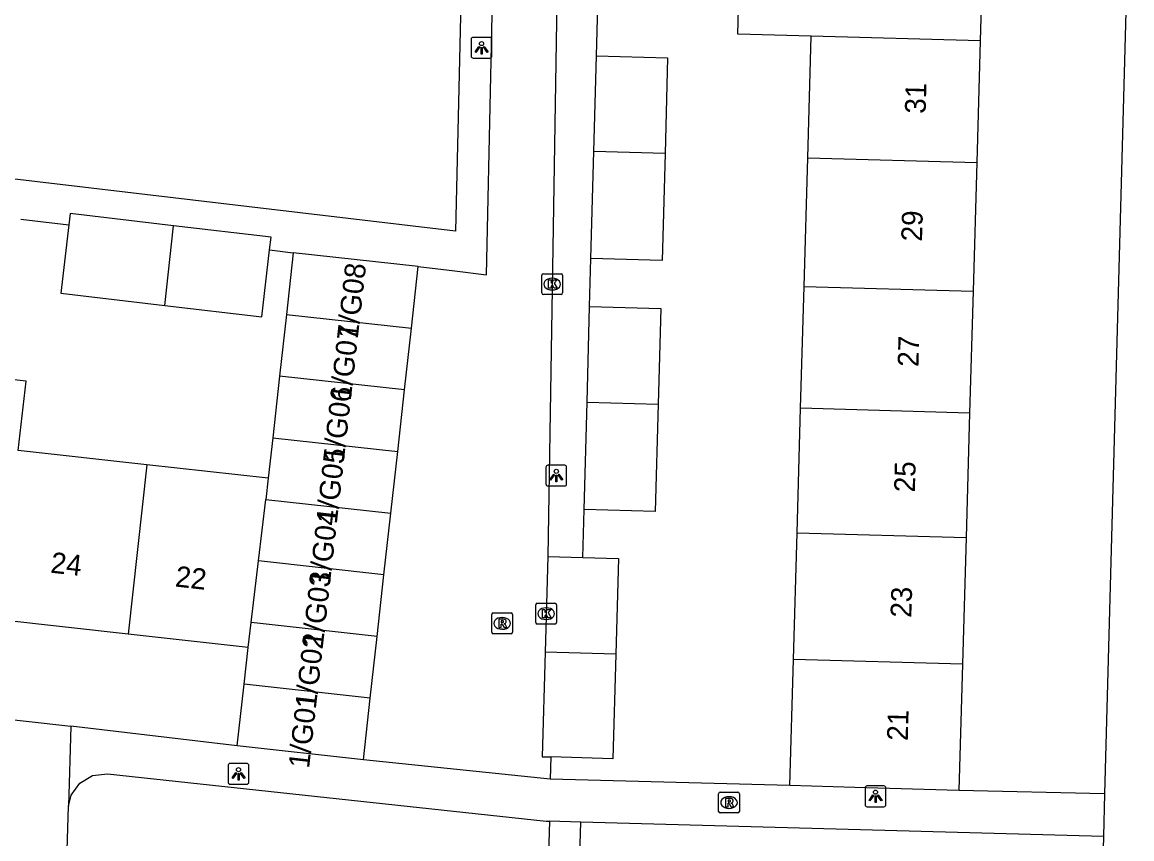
# Model space of a CAD drawing. Extents: x 162026 to 163499, y 387297 to 388169.
# Drawn here: x 162829.9 to 162883.2, y 387703.8 to 387743 of the extents above; entities that cross this region are included whole.
import ezdxf

# ---------------------------------------------------------------- set-up
doc = ezdxf.new("R2010")
doc.units = 0
for name, color, linetype in [('IMGEO_Kolk', 7, 'Continuous'), ('IMGEO_Lichtpunt', 7, 'Continuous'), ('IMGEO_Muur', 7, 'Continuous'), ('IMGEO_Pand', 7, 'Continuous'), ('IMGEO_Pand_nummerreeks', 7, 'Continuous'), ('IMGEO_Rijbaan_lokaal_open', 7, 'Continuous'), ('IMGEO_Rioolput', 7, 'Continuous'), ('IMGEO_Voetpad_open', 7, 'Continuous')]:
    doc.layers.add(name, color=color, linetype=linetype)

msp = doc.modelspace()

# ---------------------------------------------------------------- linework, layer by layer
at = {"layer": 'IMGEO_Kolk'}
for p, q in [((162854.832, 387730), (162854.832, 387730.852)), ((162854.907, 387730.926), (162855.759, 387730.926)), ((162855.32, 387730.706), (162855.345, 387730.706)), ((162855.833, 387730.852), (162855.833, 387730)), ((162855.343, 387730.146), (162855.318, 387730.146)), ((162855.759, 387729.926), (162854.907, 387729.926)), ((162854.539, 387714.152), (162854.539, 387715.004)), ((162854.614, 387715.078), (162855.466, 387715.078)), ((162855.027, 387714.858), (162855.052, 387714.858)), ((162855.54, 387715.004), (162855.54, 387714.152)), ((162855.05, 387714.298), (162855.025, 387714.298)), ((162855.466, 387714.078), (162854.614, 387714.078))]:
    msp.add_line(p, q, dxfattribs=at)
for points in [[(162854.832, 387730), (162854.832, 387730.852)], [(162854.907, 387730.926), (162855.759, 387730.926)], [(162855.833, 387730.852), (162855.833, 387730)], [(162855.153, 387730.626), (162855.276, 387730.626), (162855.276, 387730.475), (162855.406, 387730.626), (162855.57, 387730.626), (162855.424, 387730.475), (162855.577, 387730.226), (162855.425, 387730.226), (162855.34, 387730.39), (162855.276, 387730.323), (162855.276, 387730.226), (162855.153, 387730.226), (162855.153, 387730.626)], [(162855.759, 387729.926), (162854.907, 387729.926)], [(162854.539, 387714.152), (162854.539, 387715.004)], [(162854.614, 387715.078), (162855.466, 387715.078)], [(162854.86, 387714.778), (162854.983, 387714.778), (162854.983, 387714.627), (162855.113, 387714.778), (162855.277, 387714.778), (162855.131, 387714.627), (162855.284, 387714.378), (162855.132, 387714.378), (162855.047, 387714.542), (162854.983, 387714.475), (162854.983, 387714.378), (162854.86, 387714.378), (162854.86, 387714.778)], [(162855.54, 387715.004), (162855.54, 387714.152)], [(162855.466, 387714.078), (162854.614, 387714.078)]]:
    msp.add_lwpolyline(points, dxfattribs=at)
for centre, start, end in [((162854.909, 387730.85), 91.552, 178.448), ((162854.909, 387730.85), 91.552, 178.448), ((162855.757, 387730.85), 1.552, 88.448), ((162855.757, 387730.85), 1.552, 88.448), ((162854.909, 387730.002), 181.552, 268.448), ((162854.909, 387730.002), 181.552, 268.448), ((162855.757, 387730.002), 271.552, 358.448), ((162855.757, 387730.002), 271.552, 358.448), ((162854.616, 387715.002), 91.552, 178.448), ((162854.616, 387715.002), 91.552, 178.448), ((162855.464, 387715.002), 1.552, 88.448), ((162855.464, 387715.002), 1.552, 88.448), ((162854.616, 387714.154), 181.552, 268.448), ((162854.616, 387714.154), 181.552, 268.448), ((162855.464, 387714.154), 271.552, 358.448), ((162855.464, 387714.154), 271.552, 358.448)]:
    msp.add_arc(centre, 0.0765, start, end, dxfattribs=at)
for centre, major_axis, ratio, start_param, end_param in [((162855.319, 387730.426), (-0.387, 0.002), 0.722429, 4.712389, 7.853982), ((162855.344, 387730.426), (-0.39, 0.002), 0.717154, 1.570796, 4.712389), ((162855.026, 387714.578), (-0.387, 0.002), 0.722429, 4.712389, 7.853982), ((162855.051, 387714.578), (-0.39, 0.002), 0.717154, 1.570796, 4.712389)]:
    msp.add_ellipse(centre, major_axis=major_axis, ratio=ratio, start_param=start_param, end_param=end_param, dxfattribs=at)
at = {"layer": 'IMGEO_Lichtpunt'}
for p, q in [((162851.437, 387742.197), (162851.437, 387741.39)), ((162851.437, 387742.197), (162851.437, 387741.39)), ((162852.339, 387742.292), (162851.531, 387742.292)), ((162852.339, 387742.292), (162851.531, 387742.292)), ((162852.433, 387741.39), (162852.433, 387742.197)), ((162852.433, 387741.39), (162852.433, 387742.197)), ((162851.531, 387741.296), (162852.339, 387741.296)), ((162851.531, 387741.296), (162852.339, 387741.296)), ((162855.03, 387721.624), (162855.03, 387720.817)), ((162855.03, 387721.624), (162855.03, 387720.817)), ((162855.932, 387721.719), (162855.124, 387721.719)), ((162855.932, 387721.719), (162855.124, 387721.719)), ((162856.026, 387720.817), (162856.026, 387721.624)), ((162856.026, 387720.817), (162856.026, 387721.624)), ((162855.124, 387720.723), (162855.932, 387720.723)), ((162855.124, 387720.723), (162855.932, 387720.723)), ((162839.754, 387707.278), (162839.754, 387706.471)), ((162839.754, 387707.278), (162839.754, 387706.471)), ((162840.656, 387707.373), (162839.848, 387707.373)), ((162840.656, 387707.373), (162839.848, 387707.373)), ((162840.75, 387706.471), (162840.75, 387707.278)), ((162840.75, 387706.471), (162840.75, 387707.278)), ((162839.848, 387706.377), (162840.656, 387706.377)), ((162839.848, 387706.377), (162840.656, 387706.377)), ((162870.376, 387706.197), (162870.376, 387705.39)), ((162870.376, 387706.197), (162870.376, 387705.39)), ((162871.278, 387706.292), (162870.47, 387706.292)), ((162871.278, 387706.292), (162870.47, 387706.292)), ((162871.372, 387705.39), (162871.372, 387706.197)), ((162871.372, 387705.39), (162871.372, 387706.197)), ((162870.47, 387705.296), (162871.278, 387705.296)), ((162870.47, 387705.296), (162871.278, 387705.296))]:
    msp.add_line(p, q, dxfattribs=at)
for points in [[(162851.811, 387741.861), (162851.85, 387741.833), (162851.662, 387741.571), (162851.624, 387741.598), (162851.811, 387741.861)], [(162851.913, 387741.813), (162851.96, 387741.813), (162851.96, 387741.491), (162851.913, 387741.491), (162851.913, 387741.813)], [(162852.023, 387741.833), (162852.061, 387741.86), (162852.248, 387741.598), (162852.209, 387741.57), (162852.023, 387741.833)], [(162855.404, 387721.288), (162855.443, 387721.26), (162855.255, 387720.998), (162855.217, 387721.025), (162855.404, 387721.288)], [(162855.506, 387721.24), (162855.553, 387721.24), (162855.553, 387720.918), (162855.506, 387720.918), (162855.506, 387721.24)], [(162855.616, 387721.26), (162855.654, 387721.287), (162855.841, 387721.025), (162855.802, 387720.997), (162855.616, 387721.26)], [(162840.128, 387706.942), (162840.167, 387706.914), (162839.979, 387706.652), (162839.941, 387706.679), (162840.128, 387706.942)], [(162840.23, 387706.894), (162840.277, 387706.894), (162840.277, 387706.572), (162840.23, 387706.572), (162840.23, 387706.894)], [(162840.34, 387706.914), (162840.378, 387706.941), (162840.565, 387706.679), (162840.526, 387706.651), (162840.34, 387706.914)], [(162870.75, 387705.861), (162870.789, 387705.833), (162870.601, 387705.571), (162870.563, 387705.598), (162870.75, 387705.861)], [(162870.852, 387705.813), (162870.899, 387705.813), (162870.899, 387705.491), (162870.852, 387705.491), (162870.852, 387705.813)], [(162870.962, 387705.833), (162871, 387705.86), (162871.187, 387705.598), (162871.148, 387705.57), (162870.962, 387705.833)]]:
    msp.add_lwpolyline(points, dxfattribs=at)
for centre in [(162851.936, 387741.995), (162855.529, 387721.422), (162840.253, 387707.076), (162870.875, 387705.995)]:
    msp.add_circle(centre, 0.0994, dxfattribs=at)
for centre, start, end in [((162851.531, 387742.197), 90, 180), ((162851.531, 387742.197), 90, 180), ((162852.339, 387742.197), 0, 90), ((162852.339, 387742.197), 0, 90), ((162851.531, 387741.39), 180, 270), ((162851.531, 387741.39), 180, 270), ((162852.339, 387741.39), 270, 0), ((162852.339, 387741.39), 270, 360), ((162855.124, 387721.624), 90, 180), ((162855.124, 387721.624), 90, 180), ((162855.932, 387721.624), 0, 90), ((162855.932, 387721.624), 0, 90), ((162855.124, 387720.817), 180, 270), ((162855.124, 387720.817), 180, 270), ((162855.932, 387720.817), 270, 0), ((162855.932, 387720.817), 270, 360), ((162839.848, 387707.278), 90, 180), ((162839.848, 387707.278), 90, 180), ((162840.656, 387707.278), 0, 90), ((162840.656, 387707.278), 0, 90), ((162839.848, 387706.471), 180, 270), ((162839.848, 387706.471), 180, 270), ((162840.656, 387706.471), 270, 0), ((162840.656, 387706.471), 270, 360), ((162870.47, 387706.197), 90, 180), ((162870.47, 387706.197), 90, 180), ((162871.278, 387706.197), 0, 90), ((162871.278, 387706.197), 0, 90), ((162870.47, 387705.39), 180, 270), ((162870.47, 387705.39), 180, 270), ((162871.278, 387705.39), 270, 0), ((162871.278, 387705.39), 270, 360)]:
    msp.add_arc(centre, 0.0946, start, end, dxfattribs=at)
at = {"layer": 'IMGEO_Muur'}
msp.add_lwpolyline([(162850.99, 387746.124), (162850.878, 387741.225)], dxfattribs=at)
at = {"layer": 'IMGEO_Pand'}
for points in [[(162867.783, 387742.352), (162864.252, 387742.452), (162864.424, 387748.501), (162867.955, 387748.401)], [(162876.077, 387748.17), (162875.905, 387742.121)], [(162867.616, 387736.508), (162867.783, 387742.352)], [(162875.905, 387742.121), (162867.783, 387742.352)], [(162875.905, 387742.121), (162875.738, 387736.277)], [(162857.337, 387736.8), (162857.464, 387741.411)], [(162857.464, 387741.411), (162860.883, 387741.317), (162860.756, 387736.703)], [(162857.196, 387731.657), (162857.337, 387736.8)], [(162860.756, 387736.703), (162860.615, 387731.563), (162857.196, 387731.657)], [(162860.756, 387736.703), (162857.337, 387736.8)], [(162867.44, 387730.312), (162867.616, 387736.508)], [(162867.616, 387736.508), (162875.738, 387736.277)], [(162875.738, 387736.277), (162875.562, 387730.081)], [(162837.132, 387733.235), (162832.16, 387733.818), (162832.096, 387733.274)], [(162832.096, 387733.274), (162831.711, 387729.989), (162836.705, 387729.404)], [(162836.705, 387729.404), (162837.132, 387733.235)], [(162841.75, 387732.07), (162841.822, 387732.686), (162837.132, 387733.235)], [(162836.705, 387729.404), (162841.373, 387728.857), (162841.75, 387732.07)], [(162842.888, 387731.936), (162842.558, 387728.971)], [(162848.894, 387731.268), (162842.888, 387731.936)], [(162848.564, 387728.302), (162848.894, 387731.268)], [(162867.273, 387724.455), (162867.44, 387730.312)], [(162867.44, 387730.312), (162875.562, 387730.081)], [(162875.562, 387730.081), (162875.395, 387724.225)], [(162857.006, 387724.746), (162857.132, 387729.344)], [(162857.132, 387729.344), (162860.551, 387729.25), (162860.425, 387724.649)], [(162842.558, 387728.971), (162842.228, 387726.005)], [(162842.558, 387728.971), (162848.564, 387728.302)], [(162848.234, 387725.337), (162848.564, 387728.302)], [(162829.668, 387722.432), (162830.038, 387725.754), (162824.225, 387726.4), (162823.855, 387723.078)], [(162842.228, 387726.005), (162841.898, 387723.04)], [(162848.234, 387725.337), (162842.228, 387726.005)], [(162847.904, 387722.372), (162848.234, 387725.337)], [(162856.864, 387719.59), (162857.006, 387724.746)], [(162860.425, 387724.649), (162860.283, 387719.496), (162856.864, 387719.59)], [(162857.006, 387724.746), (162860.425, 387724.649)], [(162867.103, 387718.467), (162867.273, 387724.455)], [(162875.395, 387724.225), (162867.273, 387724.455)], [(162875.395, 387724.225), (162875.225, 387718.237)], [(162841.898, 387723.04), (162841.682, 387721.095)], [(162841.898, 387723.04), (162847.904, 387722.372)], [(162835.852, 387721.744), (162829.668, 387722.432)], [(162847.574, 387719.406), (162847.904, 387722.372)], [(162835.852, 387721.744), (162834.945, 387713.599)], [(162841.682, 387721.095), (162835.852, 387721.744)], [(162841.682, 387721.095), (162841.561, 387720.075)], [(162841.21, 387717.112), (162841.561, 387720.075)], [(162841.561, 387720.075), (162847.574, 387719.406)], [(162847.244, 387716.44), (162847.574, 387719.406)], [(162866.93, 387712.382), (162867.103, 387718.467)], [(162867.103, 387718.467), (162875.225, 387718.237)], [(162875.225, 387718.237), (162875.052, 387712.151)], [(162840.859, 387714.149), (162841.21, 387717.112)], [(162847.244, 387716.44), (162841.21, 387717.112)], [(162855.119, 387717.325), (162854.988, 387712.722)], [(162855.119, 387717.325), (162856.8, 387717.278)], [(162856.8, 387717.278), (162858.518, 387717.229), (162858.387, 387712.625)], [(162846.914, 387713.475), (162847.244, 387716.44)], [(162834.945, 387713.599), (162828.76, 387714.288)], [(162840.718, 387712.957), (162840.859, 387714.149)], [(162846.914, 387713.475), (162840.859, 387714.149)], [(162840.718, 387712.957), (162834.945, 387713.599)], [(162846.584, 387710.51), (162846.914, 387713.475)], [(162840.521, 387711.184), (162840.718, 387712.957)], [(162854.988, 387712.722), (162854.845, 387707.698), (162855.26, 387707.686)], [(162858.387, 387712.625), (162854.988, 387712.722)], [(162858.387, 387712.625), (162858.244, 387707.602), (162855.26, 387707.686)], [(162866.757, 387706.311), (162866.93, 387712.382)], [(162875.052, 387712.151), (162866.93, 387712.382)], [(162875.052, 387712.151), (162874.879, 387706.08)], [(162840.191, 387708.219), (162840.521, 387711.184)], [(162846.584, 387710.51), (162840.521, 387711.184)], [(162846.254, 387707.544), (162846.584, 387710.51)], [(162846.254, 387707.544), (162840.191, 387708.219)], [(162874.879, 387706.08), (162869.882, 387706.222), (162866.757, 387706.311)]]:
    msp.add_lwpolyline(points, dxfattribs=at)
at = {"layer": 'IMGEO_Rijbaan_lokaal_open'}
for points in [[(162848.894, 387731.268), (162850.645, 387731.071), (162852.169, 387730.881), (162852.589, 387750), (162852.762, 387757.887)], [(162855.784, 387757.814), (162855.656, 387750), (162855.119, 387717.325)], [(162855.234, 387706.622), (162846.254, 387707.544)], [(162855.26, 387707.686), (162855.234, 387706.622)]]:
    msp.add_lwpolyline(points, dxfattribs=at)
at = {"layer": 'IMGEO_Rioolput'}
for p, q in [((162852.426, 387713.685), (162852.426, 387714.537)), ((162852.501, 387714.611), (162853.353, 387714.611)), ((162852.914, 387714.391), (162852.939, 387714.391)), ((162853.427, 387714.537), (162853.427, 387713.685)), ((162853.353, 387713.611), (162852.501, 387713.611)), ((162852.937, 387713.831), (162852.912, 387713.831)), ((162863.333, 387705.069), (162863.333, 387705.921)), ((162863.408, 387705.995), (162864.26, 387705.995)), ((162863.821, 387705.775), (162863.846, 387705.775)), ((162864.334, 387705.921), (162864.334, 387705.069)), ((162863.844, 387705.215), (162863.819, 387705.215)), ((162864.26, 387704.995), (162863.408, 387704.995))]:
    msp.add_line(p, q, dxfattribs=at)
for points in [[(162852.426, 387713.685), (162852.426, 387714.537)], [(162852.501, 387714.611), (162853.353, 387714.611)], [(162853.015, 387714.309), (162852.763, 387714.311), (162852.763, 387713.911)], [(162852.941, 387714.23), (162852.887, 387714.23), (162852.887, 387714.149)], [(162852.887, 387714.149), (162852.939, 387714.149)], [(162853.427, 387714.537), (162853.427, 387713.685)], [(162853.353, 387713.611), (162852.501, 387713.611)], [(162852.763, 387713.911), (162852.887, 387713.911), (162852.887, 387714.073), (162852.898, 387714.073)], [(162852.945, 387714.044), (162853.016, 387713.911), (162853.156, 387713.911), (162853.091, 387714.037)], [(162863.333, 387705.069), (162863.333, 387705.921)], [(162863.408, 387705.995), (162864.26, 387705.995)], [(162863.922, 387705.693), (162863.67, 387705.695), (162863.67, 387705.295)], [(162863.848, 387705.614), (162863.794, 387705.614), (162863.794, 387705.533)], [(162864.334, 387705.921), (162864.334, 387705.069)], [(162863.67, 387705.295), (162863.794, 387705.295), (162863.794, 387705.457), (162863.805, 387705.457)], [(162863.794, 387705.533), (162863.846, 387705.533)], [(162863.852, 387705.428), (162863.923, 387705.295), (162864.063, 387705.295), (162863.998, 387705.421)], [(162864.26, 387704.995), (162863.408, 387704.995)]]:
    msp.add_lwpolyline(points, dxfattribs=at)
for centre, radius, start, end in [((162852.503, 387714.535), 0.0765, 91.552, 178.448), ((162852.503, 387714.535), 0.0765, 91.552, 178.448), ((162852.923, 387714.338), 0.19, 274.7715, 282.9687), ((162852.947, 387714.134), 0.0964, 77.0061, 93.1865), ((162852.961, 387714.191), 0.0378, 276.6634, 79.6772), ((162853.014, 387714.199), 0.109, 350.3612, 89.416), ((162853.012, 387714.199), 0.112, 277.5842, 350.9817), ((162853.351, 387714.535), 0.0765, 1.552, 88.448), ((162853.351, 387714.535), 0.0765, 1.552, 88.448), ((162852.503, 387713.687), 0.0765, 181.552, 268.448), ((162852.503, 387713.687), 0.0765, 181.552, 268.448), ((162852.897, 387714.02), 0.0533, 26.0293, 88.6989), ((162852.996, 387713.984), 0.108, 29.5134, 73.7905), ((162853.351, 387713.687), 0.0765, 271.552, 358.448), ((162853.351, 387713.687), 0.0765, 271.552, 358.448), ((162863.41, 387705.919), 0.0765, 91.552, 178.448), ((162863.41, 387705.919), 0.0765, 91.552, 178.448), ((162863.854, 387705.518), 0.0964, 77.0061, 93.1865), ((162863.868, 387705.575), 0.0378, 276.6634, 79.6772), ((162863.921, 387705.583), 0.109, 350.3612, 89.416), ((162864.258, 387705.919), 0.0765, 1.552, 88.448), ((162864.258, 387705.919), 0.0765, 1.552, 88.448), ((162863.804, 387705.404), 0.0533, 26.0293, 88.6989), ((162863.83, 387705.722), 0.19, 274.7715, 282.9687), ((162863.919, 387705.583), 0.112, 277.5842, 350.9817), ((162863.903, 387705.368), 0.108, 29.5134, 73.7905), ((162863.41, 387705.071), 0.0765, 181.552, 268.448), ((162863.41, 387705.071), 0.0765, 181.552, 268.448), ((162864.258, 387705.071), 0.0765, 271.552, 358.448), ((162864.258, 387705.071), 0.0765, 271.552, 358.448)]:
    msp.add_arc(centre, radius, start, end, dxfattribs=at)
for centre, major_axis, ratio, start_param, end_param in [((162852.913, 387714.111), (-0.387, 0.002), 0.722429, 4.712389, 7.853982), ((162852.938, 387714.111), (-0.39, 0.002), 0.717154, 1.570796, 4.712389), ((162863.82, 387705.495), (-0.387, 0.002), 0.722429, 4.712389, 7.853982), ((162863.845, 387705.495), (-0.39, 0.002), 0.717154, 1.570796, 4.712389)]:
    msp.add_ellipse(centre, major_axis=major_axis, ratio=ratio, start_param=start_param, end_param=end_param, dxfattribs=at)
at = {"layer": 'IMGEO_Voetpad_open'}
for points in [[(162880.635, 387757.102), (162883.195, 387754.192), (162883.081, 387750), (162881.884, 387705.909)], [(162850.99, 387746.124), (162850.878, 387741.225), (162850.689, 387732.97), (162817.952, 387736.831), (162817.779, 387735.36)], [(162857.464, 387741.411), (162857.523, 387743.799)], [(162829.796, 387733.544), (162832.096, 387733.274)], [(162841.75, 387732.07), (162842.888, 387731.936)], [(162857.132, 387729.344), (162857.196, 387731.657)], [(162856.8, 387717.278), (162856.864, 387719.59)], [(162804.529, 387712.262), (162805.645, 387712.137), (162818.015, 387710.754), (162832.189, 387709.168)], [(162832.189, 387709.168), (162832.073, 387705.328)], [(162840.191, 387708.219), (162832.189, 387709.168)], [(162832.073, 387705.328), (162832.208, 387705.846), (162832.624, 387706.427), (162833.24, 387706.789), (162833.95, 387706.869), (162855.043, 387704.604), (162855.196, 387704.6)], [(162866.757, 387706.311), (162855.234, 387706.622)], [(162881.884, 387705.909), (162874.879, 387706.08)], [(162881.884, 387705.909), (162881.828, 387703.854)], [(162830.208, 387643.522), (162832.073, 387705.328)], [(162855.196, 387704.6), (162855.122, 387701.957)], [(162856.705, 387704.558), (162855.196, 387704.6)], [(162856.631, 387701.922), (162856.705, 387704.558)], [(162881.828, 387703.854), (162856.705, 387704.558)], [(162881.828, 387703.854), (162880.152, 387642.116)]]:
    msp.add_lwpolyline(points, dxfattribs=at)

# ---------------------------------------------------------------- texts
at = {"layer": 'IMGEO_Pand_nummerreeks'}
for s, rotation, p in [('31', 88.3701, (162873.283, 387738.612)), ('29', 88.3701, (162873.108, 387732.467)), ('1/G08', 83.5389, (162845.982, 387727.763)), ('1/G07', 83.5389, (162845.646, 387724.794)), ('27', 88.3701, (162872.937, 387726.436)), ('1/G06', 83.5389, (162845.31, 387721.829)), ('1/G05', 83.5389, (162844.974, 387718.863)), ('25', 88.3701, (162872.765, 387720.404)), ('1/G04', 83.5389, (162844.638, 387715.897)), ('24', 353.6507, (162831.186, 387716.553)), ('22', 353.6507, (162837.176, 387715.888)), ('1/G03', 83.5389, (162844.303, 387712.932)), ('23', 88.3701, (162872.594, 387714.373)), ('1/G02', 83.5389, (162843.966, 387709.96)), ('1/G01', 83.5389, (162843.643, 387707.11)), ('21', 88.3701, (162872.425, 387708.454))]:
    msp.add_text(s, height=1, rotation=rotation, dxfattribs=at).set_placement(p)

doc.saveas('drawing.dxf')
